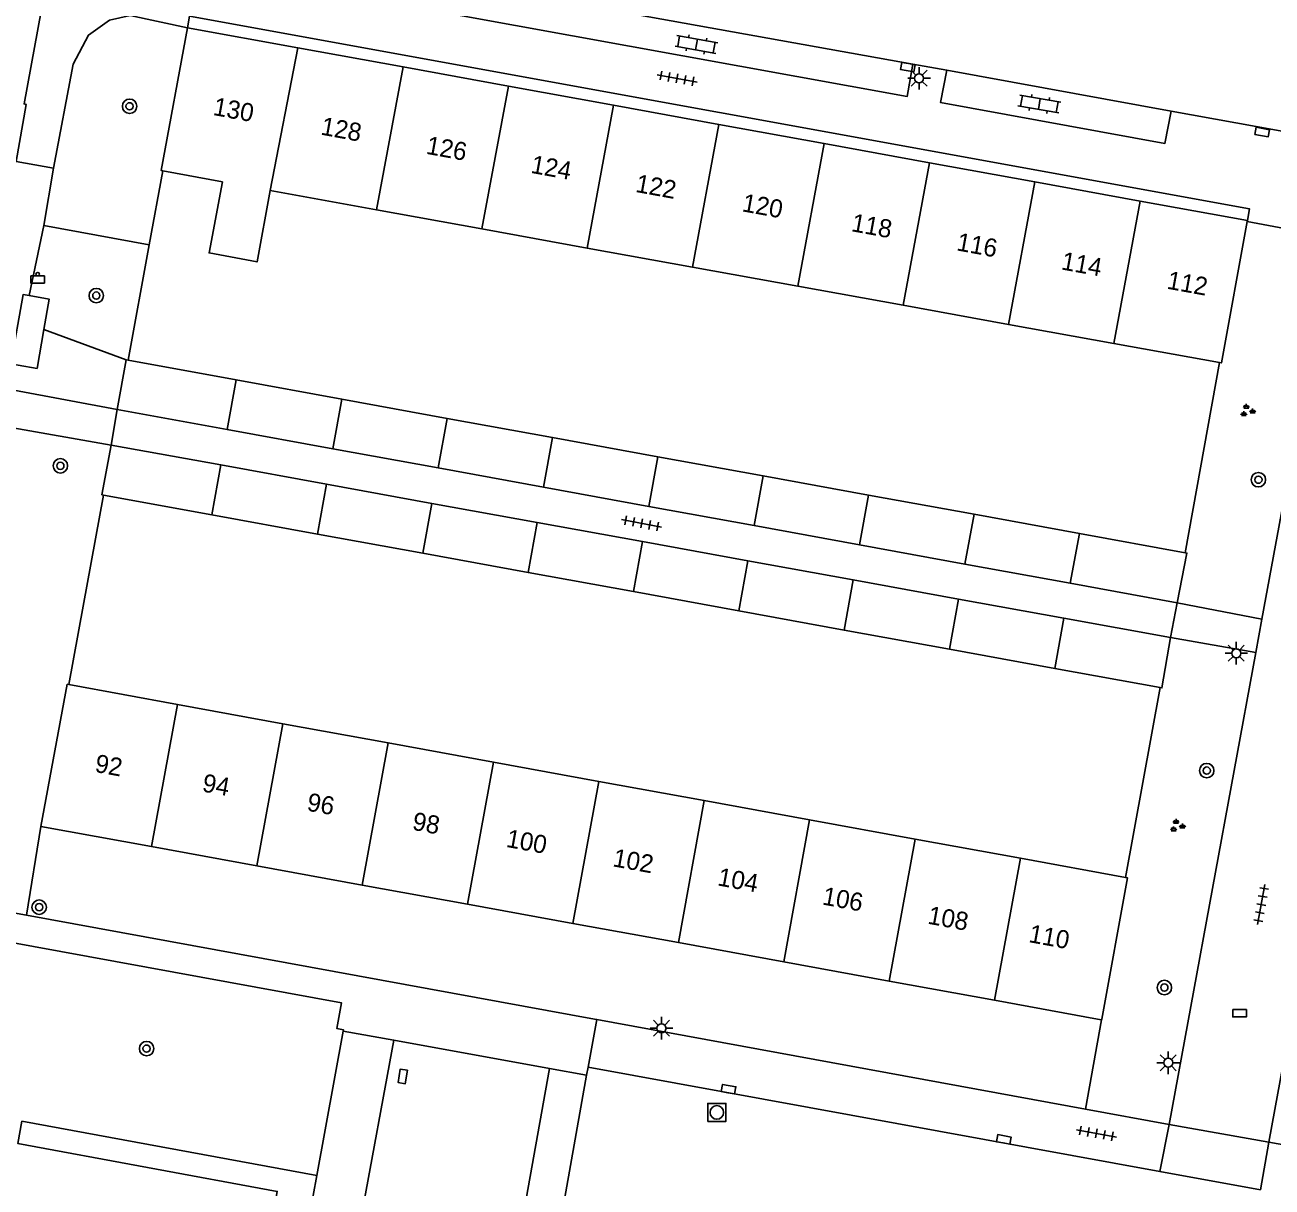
# Model space of a CAD drawing. Extents: x 132999 to 136000, y 398499 to 400501.
# Drawn here: x 133282.2 to 133351.2, y 399990.7 to 400055 of the extents above; entities that cross this region are included whole.
import ezdxf

# ---------------------------------------------------------------- set-up
doc = ezdxf.new("R2010")
doc.units = 0
for name, color, linetype in [('gg-afsc-erfafscheiding', 7, 'Continuous'), ('gg-afsc-muur', 7, 'Continuous'), ('gg-anno-huisnummerreeks BGT', 7, 'Continuous'), ('gg-bbg-abri', 7, 'Continuous'), ('gg-bbg-bijgebouw', 7, 'Continuous'), ('gg-bbg-gedigitaliseerde bebouwing', 7, 'Continuous'), ('gg-bbg-gedigitaliseerde bijgebouw', 7, 'Continuous'), ('gg-bbg-hoofdgebouw', 7, 'Continuous'), ('gg-bbg-tussenscheiding', 7, 'Continuous'), ('gg-knt-verharding', 7, 'Continuous'), ('gg-knt-verharding nz', 7, 'Continuous'), ('gt-grn-groengrens', 7, 'Continuous'), ('gt-grn-vlakafsluiter', 7, 'Continuous'), ('gt-grn-weggrens', 7, 'Continuous'), ('gt-symb-afvalbak', 7, 'Continuous'), ('gt-symb-boom', 7, 'Continuous'), ('gt-symb-groenvak', 7, 'Continuous'), ('gt-symb-klinker verharding', 7, 'Continuous'), ('gt-symb-kolk', 7, 'Continuous'), ('gt-symb-kolk center center', 7, 'Continuous'), ('gt-symb-lichtmast', 7, 'Continuous'), ('gt-symb-rioolschacht', 7, 'Continuous'), ('gt-symb-tegel verharding', 7, 'Continuous')]:
    doc.layers.add(name, color=color, linetype=linetype)

# ---------------------------------------------------------------- blocks, each defined once
blk = doc.blocks.new('gt0-KOLK')
at = {"layer": 'gt-symb-kolk'}
blk.add_lwpolyline([(0, 0), (0.375, 0), (0.375, 0.4), (-0.375, 0.4), (-0.375, 0), (0, 0)], dxfattribs=at)
blk = doc.blocks.new('gt0-GRVAK')
at = {"layer": 'gt-symb-groenvak'}
for p, q in [((-0.11, 0.189), (-0.228, 0.24)), ((-0.182, 0.153), (0.088, 0.153)), ((-0.091, 0.211), (-0.156, 0.322)), ((-0.047, 0.214), (-0.047, 0.393)), ((-0.004, 0.211), (0.061, 0.322)), ((0.015, 0.189), (0.133, 0.24)), ((0.262, -0.052), (0.197, 0.059)), ((0.305, -0.049), (0.305, 0.13)), ((0.349, -0.052), (0.414, 0.059)), ((-0.245, -0.228), (-0.363, -0.177)), ((-0.318, -0.264), (-0.047, -0.264)), ((-0.226, -0.206), (-0.291, -0.095)), ((-0.183, -0.203), (-0.183, -0.024)), ((-0.139, -0.206), (-0.074, -0.095)), ((-0.12, -0.228), (-0.002, -0.177)), ((0.243, -0.074), (0.125, -0.023)), ((0.17, -0.11), (0.441, -0.11)), ((0.368, -0.074), (0.486, -0.023))]:
    blk.add_line(p, q, dxfattribs=at)
blk = doc.blocks.new('gt0-BOOM')
at = {"layer": 'gt-symb-boom'}
for radius in [0.4, 0.2]:
    blk.add_circle((0, 0), radius, dxfattribs=at)
blk = doc.blocks.new('gt0-LMAST')
at = {"layer": 'gt-symb-lichtmast'}
for p, q in [((-0.182, 0.173), (-0.447, 0.438)), ((-0.005, 0.246), (-0.005, 0.621)), ((0.172, 0.173), (0.437, 0.438)), ((-0.255, -0.004), (-0.63, -0.004)), ((-0.182, -0.181), (-0.447, -0.446)), ((-0.005, -0.254), (-0.005, -0.629)), ((0.437, -0.446), (0.172, -0.181)), ((0.245, -0.004), (0.62, -0.004))]:
    blk.add_line(p, q, dxfattribs=at)
blk.add_circle((-0.005, -0.004), 0.25, dxfattribs=at)
blk = doc.blocks.new('gt0-KOLKCC')
at = {"layer": 'gt-symb-kolk center center'}
blk.add_lwpolyline([(-0.375, 0.2), (0.375, 0.2), (0.375, -0.2), (-0.375, -0.2)], close=True, dxfattribs=at)
blk = doc.blocks.new('gt0-TEG1')
at = {"layer": 'gt-symb-tegel verharding'}
for p, q in [((-1.125, 0), (1.125, 0)), ((-0.9, -0.25), (-0.9, 0.25)), ((-0.45, -0.25), (-0.45, 0.25)), ((0, -0.25), (0, 0.25)), ((0.45, -0.25), (0.45, 0.25)), ((0.9, -0.25), (0.9, 0.25))]:
    blk.add_line(p, q, dxfattribs=at)
blk = doc.blocks.new('gt0-ABAK')
at = {"layer": 'gt-symb-afvalbak'}
blk.add_lwpolyline([(0.375, -0.5), (-0.375, -0.5), (-0.375, -0.1), (0.375, -0.1)], close=True, dxfattribs=at)
blk.add_circle((0, 0), 0.1, dxfattribs=at)
blk = doc.blocks.new('gt0-KL1')
at = {"layer": 'gt-symb-klinker verharding'}
for p, q in [((-1.15, 0.3), (1.15, 0.3)), ((-1, -0.3), (-1, 0.3)), ((-0.5, 0.3), (-0.5, 0.45)), ((0, -0.3), (0, 0.3)), ((0.5, 0.3), (0.5, 0.45)), ((1, -0.3), (1, 0.3)), ((-1.15, -0.3), (1.15, -0.3)), ((-0.5, -0.45), (-0.5, -0.3)), ((0.5, -0.45), (0.5, -0.3))]:
    blk.add_line(p, q, dxfattribs=at)
blk = doc.blocks.new('gt0-RS')
at = {"layer": 'gt-symb-rioolschacht'}
blk.add_lwpolyline([(-0.5, -0.5), (0.5, -0.5), (0.5, 0.5), (-0.5, 0.5)], close=True, dxfattribs=at)
blk.add_circle((0, 0), 0.375, dxfattribs=at)

msp = doc.modelspace()

# ---------------------------------------------------------------- linework, layer by layer
at = {"layer": 'gg-afsc-erfafscheiding'}
for p, q in [((133283.07, 400010.65), (133282.268, 400005.735)), ((133282.01, 399994.35), (133298.324, 399991.348))]:
    msp.add_line(p, q, dxfattribs=at)
at = {"layer": 'gg-afsc-muur'}
for p, q in [((133289.808, 400046.911), (133289.057, 400042.812)), ((133289.057, 400042.812), (133287.888, 400036.431)), ((133348.271, 400036.297), (133346.361, 400025.787)), ((133286.528, 400028.971), (133285.404, 400022.836)), ((133285.404, 400022.836), (133284.608, 400018.491)), ((133343.071, 400007.827), (133344.981, 400018.327))]:
    msp.add_line(p, q, dxfattribs=at)
at = {"layer": 'gg-bbg-abri'}
for points in [[(133281.799, 400036.159), (133281.407, 400036.227), (133282.079, 400040.061), (133282.424, 400040.001)], [(133282.424, 400040.001), (133283.521, 400039.81), (133283.227, 400038.135)], [(133283.227, 400038.135), (133282.849, 400035.976), (133281.799, 400036.159)]]:
    msp.add_lwpolyline(points, dxfattribs=at)
at = {"layer": 'gg-bbg-bijgebouw'}
for p, q in [((133287.29, 400033.71), (133287.79, 400036.45)), ((133287.888, 400036.431), (133287.79, 400036.45)), ((133287.29, 400033.71), (133293.366, 400032.602)), ((133293.366, 400032.602), (133299.22, 400031.535)), ((133286.95, 400031.74), (133286.43, 400028.99)), ((133293.011, 400030.639), (133286.95, 400031.74)), ((133299.22, 400031.535), (133305.047, 400030.473)), ((133298.862, 400029.575), (133293.011, 400030.639)), ((133305.047, 400030.473), (133310.874, 400029.411)), ((133304.69, 400028.516), (133298.862, 400029.575)), ((133310.874, 400029.411), (133316.702, 400028.348)), ((133286.43, 400028.99), (133286.528, 400028.971)), ((133310.518, 400027.457), (133304.69, 400028.516)), ((133316.702, 400028.348), (133322.53, 400027.286)), ((133316.347, 400026.398), (133310.518, 400027.457)), ((133322.53, 400027.286), (133328.357, 400026.224)), ((133322.175, 400025.339), (133316.347, 400026.398)), ((133328.357, 400026.224), (133334.186, 400025.161)), ((133328.004, 400024.28), (133322.175, 400025.339)), ((133334.186, 400025.161), (133340.013, 400024.099)), ((133333.833, 400023.221), (133328.004, 400024.28)), ((133340.013, 400024.099), (133345.93, 400023.02)), ((133339.661, 400022.162), (133333.833, 400023.221)), ((133345.56, 400021.09), (133339.661, 400022.162)), ((133341.747, 399999.96), (133341.526, 400000)), ((133341.754, 400000), (133341.747, 399999.96))]:
    msp.add_line(p, q, dxfattribs=at)
for points in [[(133345.93, 400023.02), (133346.46, 400025.77), (133346.361, 400025.787)], [(133345.56, 400021.09), (133345.08, 400018.31), (133344.981, 400018.327)]]:
    msp.add_lwpolyline(points, dxfattribs=at)
at = {"layer": 'gg-bbg-gedigitaliseerde bebouwing'}
for p, q in [((133295.757, 400045.812), (133301.632, 400044.747)), ((133301.632, 400044.747), (133307.459, 400043.692)), ((133307.459, 400043.692), (133313.286, 400042.636)), ((133313.286, 400042.636), (133319.112, 400041.58)), ((133319.112, 400041.58), (133324.939, 400040.525)), ((133324.939, 400040.525), (133330.766, 400039.469)), ((133330.766, 400039.469), (133336.594, 400038.413)), ((133336.594, 400038.413), (133342.42, 400037.357)), ((133342.42, 400037.357), (133348.271, 400036.297)), ((133284.608, 400018.491), (133290.614, 400017.395)), ((133290.614, 400017.395), (133296.444, 400016.332)), ((133296.444, 400016.332), (133302.273, 400015.269)), ((133302.273, 400015.269), (133308.102, 400014.206)), ((133308.102, 400014.206), (133313.932, 400013.142)), ((133313.932, 400013.142), (133319.762, 400012.079)), ((133319.762, 400012.079), (133325.592, 400011.015)), ((133325.592, 400011.015), (133331.422, 400009.952)), ((133331.422, 400009.952), (133337.251, 400008.889)), ((133337.251, 400008.889), (133343.071, 400007.827))]:
    msp.add_line(p, q, dxfattribs=at)
at = {"layer": 'gg-bbg-gedigitaliseerde bijgebouw'}
for p, q in [((133293.862, 400035.343), (133287.888, 400036.431)), ((133299.72, 400034.277), (133293.862, 400035.343)), ((133305.548, 400033.216), (133299.72, 400034.277)), ((133311.375, 400032.156), (133305.548, 400033.216)), ((133317.202, 400031.095), (133311.375, 400032.156)), ((133323.03, 400030.034), (133317.202, 400031.095)), ((133328.857, 400028.973), (133323.03, 400030.034)), ((133286.528, 400028.971), (133292.512, 400027.881)), ((133334.686, 400027.912), (133328.857, 400028.973)), ((133292.512, 400027.881), (133298.358, 400026.817)), ((133340.513, 400026.852), (133334.686, 400027.912)), ((133298.358, 400026.817), (133304.186, 400025.756)), ((133346.361, 400025.787), (133340.513, 400026.852)), ((133304.186, 400025.756), (133310.014, 400024.694)), ((133310.014, 400024.694), (133315.843, 400023.633)), ((133315.843, 400023.633), (133321.672, 400022.571)), ((133321.672, 400022.571), (133327.5, 400021.51)), ((133327.5, 400021.51), (133333.329, 400020.449)), ((133333.329, 400020.449), (133339.157, 400019.387)), ((133339.157, 400019.387), (133344.981, 400018.327))]:
    msp.add_line(p, q, dxfattribs=at)
at = {"layer": 'gg-bbg-hoofdgebouw'}
for p, q in [((133297.273, 400053.711), (133291.18, 400054.82)), ((133303.099, 400052.651), (133297.273, 400053.711)), ((133308.925, 400051.591), (133303.099, 400052.651)), ((133314.751, 400050.53), (133308.925, 400051.591)), ((133320.577, 400049.47), (133314.751, 400050.53)), ((133326.404, 400048.41), (133320.577, 400049.47)), ((133332.229, 400047.35), (133326.404, 400048.41)), ((133338.055, 400046.289), (133332.229, 400047.35)), ((133289.808, 400046.911), (133293.102, 400046.303)), ((133343.881, 400045.229), (133338.055, 400046.289)), ((133349.81, 400044.15), (133343.881, 400045.229)), ((133349.81, 400044.15), (133349.8, 400044.094)), ((133283.07, 400010.65), (133284.51, 400018.51)), ((133284.51, 400018.51), (133284.608, 400018.491)), ((133289.181, 400009.537), (133283.07, 400010.65)), ((133295.011, 400008.474), (133289.181, 400009.537)), ((133300.841, 400007.412), (133295.011, 400008.474)), ((133306.67, 400006.35), (133300.841, 400007.412)), ((133312.5, 400005.288), (133306.67, 400006.35)), ((133318.33, 400004.226), (133312.5, 400005.288)), ((133324.161, 400003.164), (133318.33, 400004.226)), ((133329.991, 400002.102), (133324.161, 400003.164)), ((133335.821, 400001.039), (133329.991, 400002.102)), ((133341.526, 400000), (133335.821, 400001.039))]:
    msp.add_line(p, q, dxfattribs=at)
for points in [[(133291.18, 400054.82), (133289.71, 400046.93), (133289.808, 400046.911)], [(133293.102, 400046.303), (133292.368, 400042.365), (133295.022, 400041.87), (133295.757, 400045.812)], [(133349.8, 400044.094), (133348.37, 400036.28), (133348.271, 400036.297)], [(133341.754, 400000), (133343.17, 400007.81), (133343.071, 400007.827)], [(133293.47, 399982.432), (133294.14, 399986.15), (133295.31, 399985.94), (133296.14, 399990.47), (133281.79, 399993.11), (133282.01, 399994.35)]]:
    msp.add_lwpolyline(points, dxfattribs=at)
at = {"layer": 'gg-bbg-tussenscheiding'}
for p, q in [((133297.273, 400053.711), (133295.757, 400045.812)), ((133303.099, 400052.651), (133301.632, 400044.747)), ((133308.925, 400051.591), (133307.459, 400043.692)), ((133314.751, 400050.53), (133313.286, 400042.636)), ((133320.577, 400049.47), (133319.112, 400041.58)), ((133326.404, 400048.41), (133324.939, 400040.525)), ((133332.229, 400047.35), (133330.766, 400039.469)), ((133338.055, 400046.289), (133336.594, 400038.413)), ((133343.881, 400045.229), (133342.42, 400037.357)), ((133293.862, 400035.343), (133293.366, 400032.602)), ((133299.72, 400034.277), (133299.22, 400031.535)), ((133305.548, 400033.216), (133305.047, 400030.473)), ((133311.375, 400032.156), (133310.874, 400029.411)), ((133293.011, 400030.639), (133292.512, 400027.881)), ((133317.202, 400031.095), (133316.702, 400028.348)), ((133323.03, 400030.034), (133322.53, 400027.286)), ((133298.862, 400029.575), (133298.358, 400026.817)), ((133304.69, 400028.516), (133304.186, 400025.756)), ((133328.857, 400028.973), (133328.357, 400026.224)), ((133334.686, 400027.912), (133334.186, 400025.161)), ((133310.518, 400027.457), (133310.014, 400024.694)), ((133316.347, 400026.398), (133315.843, 400023.633)), ((133340.513, 400026.852), (133340.013, 400024.099)), ((133322.175, 400025.339), (133321.672, 400022.571)), ((133328.004, 400024.28), (133327.5, 400021.51)), ((133333.833, 400023.221), (133333.329, 400020.449)), ((133339.661, 400022.162), (133339.157, 400019.387)), ((133289.181, 400009.537), (133290.614, 400017.395)), ((133295.011, 400008.474), (133296.444, 400016.332)), ((133300.841, 400007.412), (133302.273, 400015.269)), ((133306.67, 400006.35), (133308.102, 400014.206)), ((133312.5, 400005.288), (133313.932, 400013.142)), ((133318.33, 400004.226), (133319.762, 400012.079)), ((133324.161, 400003.164), (133325.592, 400011.015)), ((133329.991, 400002.102), (133331.422, 400009.952)), ((133335.821, 400001.039), (133337.251, 400008.889))]:
    msp.add_line(p, q, dxfattribs=at)
at = {"layer": 'gg-knt-verharding'}
for p, q in [((133291.18, 400054.82), (133291.29, 400055.46)), ((133331.31, 400052.805), (133333.191, 400052.464)), ((133345.586, 400050.211), (133355.499, 400048.41)), ((133283.762, 400047.049), (133281.7, 400047.416)), ((133283.221, 400043.881), (133283.762, 400047.049)), ((133282.424, 400040.001), (133283.221, 400043.881)), ((133349.8, 400044.094), (133354.578, 400043.208)), ((133350.613, 400022.114), (133353.42, 400037.397)), ((133287.29, 400033.71), (133281.559, 400034.781)), ((133281.195, 400032.756), (133286.95, 400031.74)), ((133345.93, 400023.02), (133350.613, 400022.114)), ((133350.613, 400022.114), (133350.274, 400020.266)), ((133345.56, 400021.09), (133350.274, 400020.266)), ((133350.274, 400020.266), (133345.48, 399994.17)), ((133355.8, 400019.475), (133351, 399993.2)), ((133282.268, 400005.735), (133278.861, 400006.369)), ((133313.689, 400000), (133282.268, 400005.735)), ((133313.816, 399999.977), (133313.689, 400000)), ((133340.851, 399995.019), (133313.816, 399999.977)), ((133298.297, 399975.473), (133302.59, 399998.84)), ((133299.788, 399999.33), (133298.324, 399991.348)), ((133302.59, 399998.84), (133311.209, 399997.27)), ((133313.333, 399997.342), (133313.254, 399996.898)), ((133344.974, 399991.567), (133313.333, 399997.342)), ((133345.48, 399994.17), (133340.851, 399995.019)), ((133355.665, 399992.349), (133351, 399993.2)), ((133290.423, 399948.336), (133298.324, 399991.348)), ((133350.531, 399990.552), (133344.974, 399991.567))]:
    msp.add_line(p, q, dxfattribs=at)
for points in [[(133331.31, 400052.805), (133330.994, 400051.02), (133293.962, 400057.749), (133294.301, 400059.531)], [(133281.7, 400047.416), (133282.25, 400050.57), (133282.135, 400050.6), (133283.281, 400056.858)], [(133291.29, 400055.46), (133349.92, 400044.81), (133349.81, 400044.15)], [(133345.586, 400050.211), (133345.251, 400048.419), (133332.831, 400050.69), (133333.191, 400052.464)], [(133276.392, 400005.159), (133299.702, 400000.893), (133299.445, 399999.471), (133299.802, 399999.405), (133299.788, 399999.33)], [(133311.209, 399997.27), (133307.02, 399973.894), (133298.297, 399975.473)], [(133310.079, 399973.507), (133309.138, 399973.683), (133313.254, 399996.898)]]:
    msp.add_lwpolyline(points, dxfattribs=at)
at = {"layer": 'gg-knt-verharding nz'}
msp.add_line((133333.191, 400052.464), (133345.586, 400050.211), dxfattribs=at)
msp.add_lwpolyline([(133294.301, 400059.531), (133311.347, 400056.404), (133331.31, 400052.805)], dxfattribs=at)
at = {"layer": 'gt-grn-groengrens'}
for p, q in [((133283.221, 400043.881), (133289.057, 400042.812)), ((133283.227, 400038.135), (133287.79, 400036.45))]:
    msp.add_line(p, q, dxfattribs=at)
msp.add_lwpolyline([(133283.762, 400047.049), (133284.853, 400052.807), (133285.692, 400054.414), (133286.857, 400055.244), (133288.006, 400055.487), (133291.18, 400054.82)], dxfattribs=at)
at = {"layer": 'gt-grn-vlakafsluiter'}
for p, q in [((133341.747, 399999.96), (133340.851, 399995.019)), ((133345.48, 399994.17), (133351, 399993.2))]:
    msp.add_line(p, q, dxfattribs=at)
at = {"layer": 'gt-grn-weggrens'}
for p, q in [((133286.95, 400031.74), (133287.29, 400033.71)), ((133345.56, 400021.09), (133345.93, 400023.02)), ((133313.333, 399997.342), (133313.816, 399999.977)), ((133299.788, 399999.33), (133302.59, 399998.84)), ((133311.209, 399997.27), (133313.254, 399996.898)), ((133345.48, 399994.17), (133344.974, 399991.567)), ((133351, 399993.2), (133350.531, 399990.552))]:
    msp.add_line(p, q, dxfattribs=at)

# ---------------------------------------------------------------- block references
at = {"layer": 'gt-symb-afvalbak'}
msp.add_blockref('gt0-ABAK', (133282.886, 400041.191), dxfattribs=at)
at = {"layer": 'gt-symb-boom'}
for p in [(133287.97, 400050.472), (133286.131, 400040.006), (133284.141, 400030.593), (133350.419, 400029.825), (133347.562, 400013.738), (133282.969, 400006.185), (133345.216, 400001.741), (133288.911, 399998.363)]:
    msp.add_blockref('gt0-BOOM', p, dxfattribs=at)
at = {"layer": 'gt-symb-groenvak'}
for p in [(133349.796, 400033.632), (133345.911, 400010.68)]:
    msp.add_blockref('gt0-GRVAK', p, dxfattribs=at)
at = {"layer": 'gt-symb-klinker verharding'}
for p, rotation in [((133319.332, 400053.894), -10.309970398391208), ((133338.3, 400050.599), 169.98206552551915)]:
    msp.add_blockref('gt0-KL1', p, dxfattribs=dict(at, rotation=rotation))
at = {"layer": 'gt-symb-kolk'}
for p, rotation in [((133331.068, 400052.83), 169.69002960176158), ((133350.67, 400049.247), 169.69002960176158), ((133321.075, 399995.928), -10.30997039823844), ((133336.295, 399993.149), -10.366322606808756)]:
    msp.add_blockref('gt0-KOLK', p, dxfattribs=dict(at, rotation=rotation))
at = {"layer": 'gt-symb-kolk center center'}
msp.add_blockref('gt0-KOLKCC', (133349.378, 400000.321), dxfattribs=at)
at = {"layer": 'gt-symb-kolk center center', "rotation": -98.97808051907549}
msp.add_blockref('gt0-KOLKCC', (133303.086, 399996.828), dxfattribs=at)
at = {"layer": 'gt-symb-lichtmast'}
for p in [(133331.655, 400052.024), (133349.202, 400020.23), (133317.402, 399999.494), (133345.435, 399997.589)]:
    msp.add_blockref('gt0-LMAST', p, dxfattribs=at)
at = {"layer": 'gt-symb-rioolschacht'}
msp.add_blockref('gt0-RS', (133320.457, 399994.835), dxfattribs=at)
at = {"layer": 'gt-symb-tegel verharding'}
for p, rotation in [((133318.256, 400052.016), 169.69002960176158), ((133316.296, 400027.406), -10.950434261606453), ((133350.578, 400006.333), 79.57734546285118), ((133341.457, 399993.676), 169.63367739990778)]:
    msp.add_blockref('gt0-TEG1', p, dxfattribs=dict(at, rotation=rotation))

# ---------------------------------------------------------------- texts
at = {"layer": 'gg-anno-huisnummerreeks BGT'}
for s, p in [('130', (133292.546, 400049.997)), ('128', (133298.506, 400048.912)), ('126', (133304.332, 400047.852)), ('124', (133310.122, 400046.798)), ('122', (133315.917, 400045.743)), ('120', (133321.811, 400044.671)), ('118', (133327.852, 400043.572)), ('116', (133333.677, 400042.511)), ('114', (133339.468, 400041.457)), ('112', (133345.313, 400040.394)), ('92', (133286.004, 400013.673)), ('94', (133291.944, 400012.591)), ('96', (133297.737, 400011.535)), ('98', (133303.567, 400010.473)), ('100', (133308.758, 400009.526)), ('102', (133314.656, 400008.452)), ('104', (133320.454, 400007.396)), ('106', (133326.249, 400006.34)), ('108', (133332.079, 400005.278)), ('110', (133337.667, 400004.26))]:
    msp.add_text(s, height=1, rotation=349.7, dxfattribs=at).set_placement(p)

doc.saveas('drawing.dxf')
